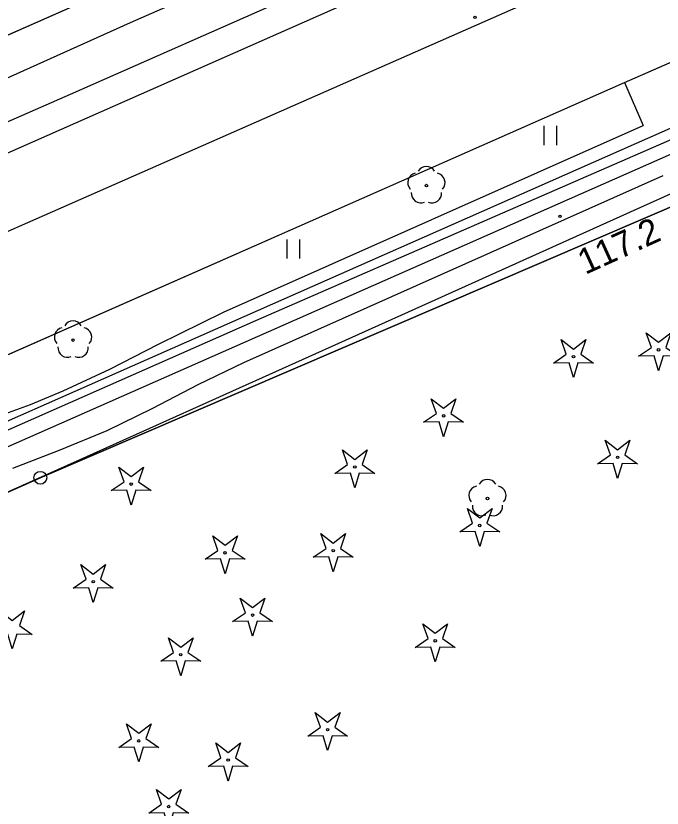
# Model space of a CAD drawing. Extents: x 6434771 to 6436222, y 5663454 to 5664782.
# Drawn here: x 6435090.95 to 6435116.33, y 5664130.66 to 5664161.75 of the extents above; entities that cross this region are included whole.
import ezdxf

# ---------------------------------------------------------------- set-up
doc = ezdxf.new("R2010")
doc.units = 0
for name, color, linetype in [('Warstwa 1', 7, 'Continuous'), ('Warstwa 10', 7, 'Continuous'), ('Warstwa 11', 7, 'Continuous'), ('Warstwa 12', 7, 'Continuous'), ('Warstwa 13', 7, 'Continuous'), ('Warstwa 25', 7, 'Continuous'), ('Warstwa 37', 7, 'Continuous'), ('Warstwa 5', 7, 'Continuous'), ('Warstwa 6', 7, 'Continuous'), ('Warstwa 7', 7, 'Continuous'), ('Warstwa 8', 7, 'Continuous'), ('Warstwa 9', 7, 'Continuous')]:
    doc.layers.add(name, color=color, linetype=linetype)

msp = doc.modelspace()

# ---------------------------------------------------------------- linework, layer by layer
at = {"layer": 'Warstwa 1'}
for p, q in [((6435091.915, 5664143.622), (6435129.333, 5664159.69)), ((6435091.915, 5664143.622), (6435129.333, 5664159.69)), ((6435051.916, 5664125.895), (6435091.915, 5664143.622)), ((6435051.916, 5664125.895), (6435091.915, 5664143.622))]:
    msp.add_line(p, q, dxfattribs=at)
at = {"layer": 'Warstwa 10'}
for points in [[(6435112.068, 5664148.122), (6435112.57, 5664148.469), (6435112.368, 5664149.045), (6435112.853, 5664148.675), (6435113.338, 5664149.045), (6435113.136, 5664148.469), (6435113.638, 5664148.122), (6435113.028, 5664148.136), (6435112.853, 5664147.552), (6435112.678, 5664148.136)], [(6435115.408, 5664148.39), (6435115.91, 5664148.737), (6435115.708, 5664149.313), (6435116.193, 5664148.943), (6435116.678, 5664149.313), (6435116.476, 5664148.737), (6435116.978, 5664148.39), (6435116.368, 5664148.404), (6435116.193, 5664147.82), (6435116.018, 5664148.404)], [(6435106.968, 5664145.799), (6435107.47, 5664146.146), (6435107.268, 5664146.722), (6435107.753, 5664146.352), (6435108.238, 5664146.722), (6435108.036, 5664146.146), (6435108.538, 5664145.799), (6435107.928, 5664145.813), (6435107.753, 5664145.229), (6435107.578, 5664145.813)], [(6435113.8, 5664144.17), (6435114.302, 5664144.517), (6435114.1, 5664145.093), (6435114.585, 5664144.723), (6435115.07, 5664145.093), (6435114.868, 5664144.517), (6435115.37, 5664144.17), (6435114.76, 5664144.184), (6435114.585, 5664143.6), (6435114.41, 5664144.184)], [(6435103.482, 5664143.792), (6435103.984, 5664144.139), (6435103.782, 5664144.715), (6435104.267, 5664144.345), (6435104.752, 5664144.715), (6435104.55, 5664144.139), (6435105.052, 5664143.792), (6435104.442, 5664143.806), (6435104.267, 5664143.222), (6435104.092, 5664143.806)], [(6435094.7, 5664143.121), (6435095.202, 5664143.468), (6435095, 5664144.044), (6435095.485, 5664143.674), (6435095.97, 5664144.044), (6435095.768, 5664143.468), (6435096.27, 5664143.121), (6435095.66, 5664143.135), (6435095.485, 5664142.551), (6435095.31, 5664143.135)], [(6435108.384, 5664141.497), (6435108.886, 5664141.844), (6435108.684, 5664142.42), (6435109.169, 5664142.05), (6435109.654, 5664142.42), (6435109.452, 5664141.844), (6435109.954, 5664141.497), (6435109.344, 5664141.511), (6435109.169, 5664140.927), (6435108.994, 5664141.511)], [(6435098.384, 5664140.423), (6435098.886, 5664140.77), (6435098.684, 5664141.346), (6435099.169, 5664140.976), (6435099.654, 5664141.346), (6435099.452, 5664140.77), (6435099.954, 5664140.423), (6435099.344, 5664140.437), (6435099.169, 5664139.853), (6435098.994, 5664140.437)], [(6435102.633, 5664140.507), (6435103.135, 5664140.854), (6435102.933, 5664141.43), (6435103.418, 5664141.06), (6435103.903, 5664141.43), (6435103.701, 5664140.854), (6435104.203, 5664140.507), (6435103.593, 5664140.521), (6435103.418, 5664139.937), (6435103.243, 5664140.521)], [(6435093.209, 5664139.293), (6435093.711, 5664139.64), (6435093.509, 5664140.216), (6435093.994, 5664139.846), (6435094.479, 5664140.216), (6435094.277, 5664139.64), (6435094.779, 5664139.293), (6435094.169, 5664139.307), (6435093.994, 5664138.723), (6435093.819, 5664139.307)], [(6435099.467, 5664137.98), (6435099.969, 5664138.327), (6435099.767, 5664138.903), (6435100.252, 5664138.533), (6435100.737, 5664138.903), (6435100.535, 5664138.327), (6435101.037, 5664137.98), (6435100.427, 5664137.994), (6435100.252, 5664137.41), (6435100.077, 5664137.994)], [(6435090.029, 5664137.475), (6435090.531, 5664137.822), (6435090.329, 5664138.398), (6435090.814, 5664138.028), (6435091.299, 5664138.398), (6435091.097, 5664137.822), (6435091.599, 5664137.475), (6435090.989, 5664137.489), (6435090.814, 5664136.905), (6435090.639, 5664137.489)], [(6435106.639, 5664136.968), (6435107.141, 5664137.315), (6435106.939, 5664137.891), (6435107.424, 5664137.521), (6435107.909, 5664137.891), (6435107.707, 5664137.315), (6435108.209, 5664136.968), (6435107.599, 5664136.982), (6435107.424, 5664136.398), (6435107.249, 5664136.982)], [(6435096.644, 5664136.424), (6435097.146, 5664136.771), (6435096.944, 5664137.347), (6435097.429, 5664136.977), (6435097.914, 5664137.347), (6435097.712, 5664136.771), (6435098.214, 5664136.424), (6435097.604, 5664136.438), (6435097.429, 5664135.854), (6435097.254, 5664136.438)], [(6435102.414, 5664133.485), (6435102.916, 5664133.832), (6435102.714, 5664134.408), (6435103.199, 5664134.038), (6435103.684, 5664134.408), (6435103.482, 5664133.832), (6435103.984, 5664133.485), (6435103.374, 5664133.499), (6435103.199, 5664132.915), (6435103.024, 5664133.499)], [(6435094.994, 5664133.042), (6435095.496, 5664133.389), (6435095.294, 5664133.965), (6435095.779, 5664133.595), (6435096.264, 5664133.965), (6435096.062, 5664133.389), (6435096.564, 5664133.042), (6435095.954, 5664133.056), (6435095.779, 5664132.472), (6435095.604, 5664133.056)], [(6435098.508, 5664132.292), (6435099.01, 5664132.639), (6435098.808, 5664133.215), (6435099.293, 5664132.845), (6435099.778, 5664133.215), (6435099.576, 5664132.639), (6435100.078, 5664132.292), (6435099.468, 5664132.306), (6435099.293, 5664131.722), (6435099.118, 5664132.306)], [(6435096.172, 5664130.465), (6435096.674, 5664130.812), (6435096.472, 5664131.388), (6435096.957, 5664131.018), (6435097.442, 5664131.388), (6435097.24, 5664130.812), (6435097.742, 5664130.465), (6435097.132, 5664130.479), (6435096.957, 5664129.895), (6435096.782, 5664130.479)]]:
    msp.add_lwpolyline(points, close=True, dxfattribs=at)
for centre, radius in [((6435112.853, 5664148.377), 0.05), ((6435116.193, 5664148.645), 0.05), ((6435107.753, 5664146.054), 0.05), ((6435114.585, 5664144.425), 0.05), ((6435104.267, 5664144.047), 0.05), ((6435091.915, 5664143.622), 0.25), ((6435095.485, 5664143.376), 0.05), ((6435109.169, 5664141.752), 0.05), ((6435099.169, 5664140.678), 0.05), ((6435103.418, 5664140.762), 0.05), ((6435093.994, 5664139.548), 0.05), ((6435100.252, 5664138.235), 0.05), ((6435107.424, 5664137.223), 0.05), ((6435097.429, 5664136.679), 0.05), ((6435103.199, 5664133.74), 0.05), ((6435095.779, 5664133.297), 0.05), ((6435099.293, 5664132.547), 0.05), ((6435096.957, 5664130.72), 0.05)]:
    msp.add_circle(centre, radius, dxfattribs=at)
at = {"layer": 'Warstwa 11'}
for centre in [(6435107.076, 5664155.089), (6435093.201, 5664149.027), (6435109.473, 5664142.811)]:
    msp.add_circle(centre, 0.05, dxfattribs=at)
for centre, start, end in [((6435106.719, 5664155.205), 102.1471, 221.8529), ((6435107.076, 5664155.464), 30.1471, 149.8529), ((6435107.433, 5664155.205), 318.1471, 77.8529), ((6435106.856, 5664154.786), 174.1471, 293.8529), ((6435107.296, 5664154.786), 246.1471, 5.8529), ((6435093.201, 5664149.402), 30.1471, 149.8529), ((6435092.844, 5664149.143), 102.1471, 221.8529), ((6435093.558, 5664149.143), 318.1471, 77.8529), ((6435092.981, 5664148.724), 174.1471, 293.8529), ((6435093.421, 5664148.724), 246.1471, 5.8529), ((6435109.473, 5664143.186), 30.1471, 149.8529), ((6435109.116, 5664142.927), 102.1471, 221.8529), ((6435109.83, 5664142.927), 318.1471, 77.8529), ((6435109.253, 5664142.508), 174.1471, 293.8529), ((6435109.693, 5664142.508), 246.1471, 5.8529)]:
    msp.add_arc(centre, 0.375, start, end, dxfattribs=at)
at = {"layer": 'Warstwa 12'}
for points in [[(6434951.727, 5664198.024), (6434957.926, 5664129.983), (6434961.97, 5664130.264), (6434970.187, 5664130.835), (6434974.947, 5664124.947), (6434990.17, 5664131.703), (6434990.854, 5664132.005), (6434994.237, 5664123.143), (6434999.18, 5664110.172), (6435001.706, 5664111.412), (6435036.932, 5664126.527), (6435044.825, 5664129.971), (6435047.01, 5664125.415), (6435062.997, 5664132.462), (6435089.634, 5664144.4), (6435128.506, 5664161.54), (6435147.181, 5664161.834), (6435151.583, 5664162.011), (6435155.497, 5664165.634), (6435159.038, 5664169.791), (6435160.945, 5664172.028), (6435199.14, 5664188.028), (6435202.43, 5664190.468), (6435212.86, 5664194.862)], [(6434965.215, 5664108.673), (6434971.713, 5664111.58), (6434980.687, 5664115.472), (6434988.221, 5664118.766), (6434997.273, 5664122.827), (6435005.395, 5664126.375), (6435006.34, 5664126.788), (6435014.456, 5664130.475), (6435018.146, 5664132.122), (6435029.338, 5664137.148), (6435032.33, 5664136.147), (6435036.686, 5664134.339), (6435050.589, 5664140.067), (6435057.419, 5664143.05), (6435079.475, 5664152.642), (6435085.564, 5664155.387), (6435093.099, 5664158.682), (6435114.641, 5664168.186), (6435127.861, 5664174.02), (6435134.941, 5664177.209), (6435134.553, 5664185.209), (6435134.691, 5664195.808)], [(6434936.081, 5664076.075), (6434938.294, 5664076.652), (6434941.38, 5664077.094), (6434947.719, 5664077.018), (6434951.669, 5664079.951), (6434959.104, 5664087.393), (6434960.529, 5664088.802), (6434978.114, 5664096.144), (6435000.212, 5664105.552), (6435007.807, 5664108.78), (6435021.603, 5664114.967), (6435036.319, 5664121.568), (6435036.619, 5664122.294), (6435038.943, 5664123.328), (6435040.42, 5664123.248), (6435044.301, 5664124.922), (6435057.504, 5664130.866), (6435071.28, 5664136.895), (6435085.388, 5664143.189), (6435100.381, 5664149.789), (6435128.757, 5664162.157), (6435149.015, 5664170.962)], [(6434936.081, 5664076.075), (6434938.294, 5664076.652), (6434941.38, 5664077.094), (6434947.719, 5664077.018), (6434951.669, 5664079.951), (6434959.104, 5664087.393), (6434960.529, 5664088.802), (6434978.114, 5664096.144), (6435000.212, 5664105.552), (6435007.807, 5664108.78), (6435021.603, 5664114.967), (6435036.319, 5664121.568), (6435036.619, 5664122.294), (6435038.943, 5664123.328), (6435040.42, 5664123.248), (6435044.301, 5664124.922), (6435057.504, 5664130.866), (6435071.28, 5664136.895), (6435085.388, 5664143.189), (6435100.381, 5664149.789), (6435128.757, 5664162.157), (6435149.015, 5664170.962)], [(6434931.456, 5664077.37), (6434954.78, 5664086.638), (6434957.353, 5664087.647), (6434959.032, 5664085.102), (6434966.866, 5664088.427), (6434975.322, 5664092.095), (6434984.428, 5664095.983), (6434996.336, 5664101.111), (6435007.701, 5664106.084), (6435011.014, 5664107.469), (6435017.551, 5664110.439), (6435025.379, 5664113.953), (6435030.974, 5664116.471), (6435041.987, 5664121.423), (6435048.535, 5664124.254), (6435053.707, 5664126.575), (6435063.265, 5664130.931), (6435071.262, 5664134.404), (6435081.48, 5664138.974), (6435093.486, 5664144.338), (6435107.159, 5664150.493), (6435119.979, 5664156.256), (6435130.397, 5664160.861), (6435141.9, 5664165.595)], [(6435038.7, 5664124.52), (6435039.25, 5664124.79), (6435041.66, 5664124.24), (6435127.35, 5664162.06), (6435132.74, 5664162.59), (6435135.92, 5664158.1), (6435136.31, 5664153.8), (6435137.16, 5664153.01), (6435137.29, 5664151.63), (6435133.938, 5664109.354), (6435133.938, 5664109.367), (6435156.34, 5664098.61)]]:
    msp.add_lwpolyline(points, dxfattribs=at)
at = {"layer": 'Warstwa 13'}
msp.add_circle((6435112.32, 5664153.88), 0.045, dxfattribs=at)
at = {"layer": 'Warstwa 25'}
msp.add_circle((6435108.985, 5664161.688), 0.045, dxfattribs=at)
at = {"layer": 'Warstwa 37'}
for points in [[(6435142.344, 5664178.634), (6435133.572, 5664175.24), (6435122.483, 5664170.434), (6434937.449, 5664088.743)], [(6434938.5, 5664086.36), (6435123.621, 5664167.82), (6435134.791, 5664172.665), (6435143.382, 5664175.981)]]:
    msp.add_lwpolyline(points, dxfattribs=at)
at = {"layer": 'Warstwa 5'}
for p, q in [((6435065.066, 5664149.718), (6435109.096, 5664169.146)), ((6435102.53, 5664153.69), (6435114.86, 5664159.14)), ((6435114.86, 5664159.14), (6435115.59, 5664157.45)), ((6435099.11, 5664150.12), (6435115.59, 5664157.45)), ((6435111.695, 5664156.682), (6435111.695, 5664157.432)), ((6435112.195, 5664156.682), (6435112.195, 5664157.432)), ((6435089.37, 5664147.9), (6435102.53, 5664153.69)), ((6435101.603, 5664152.225), (6435101.603, 5664152.975)), ((6435102.103, 5664152.225), (6435102.103, 5664152.975)), ((6435096.56, 5664148.86), (6435099.11, 5664150.12)), ((6435094.64, 5664147.89), (6435096.56, 5664148.86)), ((6435092.81, 5664147.04), (6435094.64, 5664147.89)), ((6435091.53, 5664146.5), (6435092.81, 5664147.04)), ((6435088.7, 5664145.46), (6435091.53, 5664146.5))]:
    msp.add_line(p, q, dxfattribs=at)
at = {"layer": 'Warstwa 6'}
for points in [[(6435120.135, 5664173.913), (6435109.096, 5664169.146), (6435065.066, 5664149.718), (6435060.442, 5664147.754), (6435037.576, 5664137.59), (6435033.736, 5664135.906), (6435011.375, 5664126.106), (6435007.08, 5664124.128), (6434971.281, 5664108)], [(6434956.877, 5664081.353), (6434957.472, 5664084.246), (6434975.929, 5664092.123), (6435013.331, 5664108.431), (6435051.916, 5664125.895), (6435091.915, 5664143.622), (6435129.333, 5664159.69), (6435155.042, 5664172.61)], [(6434959.232, 5664090.835), (6434963.271, 5664092.356), (6434979.248, 5664099.403), (6434995.13, 5664106.34), (6435029.21, 5664121.35), (6435046.79, 5664128.97), (6435052.86, 5664131.49), (6435060.47, 5664135.06), (6435071.98, 5664140.25), (6435089.37, 5664147.9), (6435102.53, 5664153.69), (6435114.86, 5664159.14), (6435126.78, 5664164.35)]]:
    msp.add_lwpolyline(points, dxfattribs=at)
msp.add_lwpolyline([(6435070.884, 5664005.038), (6435088.902, 5664010.531), (6435097.753, 5664027.064), (6435099.605, 5664026.362), (6435119.373, 5664060.725), (6435129.873, 5664079.629), (6435133.231, 5664121.51), (6435135.019, 5664155.141), (6435134.434, 5664158.918), (6435132.379, 5664160.093), (6435129.333, 5664159.69), (6435091.915, 5664143.622), (6435051.916, 5664125.895), (6435013.331, 5664108.431), (6434975.929, 5664092.123), (6434957.472, 5664084.246), (6434956.877, 5664081.353), (6434957.736, 5664068.872), (6435011.285, 5664038.642)], close=True, dxfattribs=at)
at = {"layer": 'Warstwa 7'}
msp.add_lwpolyline([(6435045.469, 5664139.351), (6435056.569, 5664144.2), (6435081.118, 5664155.136), (6435081.709, 5664155.416), (6435082.429, 5664155.731), (6435084.692, 5664156.709), (6435085.5, 5664157.017), (6435095.455, 5664161.491), (6435104.113, 5664165.285), (6435118.226, 5664171.584), (6435121.432, 5664172.991), (6435122.31, 5664173.359), (6435127.443, 5664175.663), (6435129.71, 5664176.698), (6435132.566, 5664177.995), (6435139.475, 5664180.991)], dxfattribs=at)
at = {"layer": 'Warstwa 8'}
for p, q in [((6435065.066, 5664149.718), (6435109.096, 5664169.146)), ((6435114.86, 5664159.14), (6435124.873, 5664163.516)), ((6435102.53, 5664153.69), (6435114.86, 5664159.14)), ((6435089.37, 5664147.9), (6435102.53, 5664153.69))]:
    msp.add_line(p, q, dxfattribs=at)
at = {"layer": 'Warstwa 9'}
for p, q in [((6435114.86, 5664159.14), (6435124.873, 5664163.516)), ((6435114.86, 5664159.14), (6435115.59, 5664157.45)), ((6435099.11, 5664150.12), (6435115.59, 5664157.45)), ((6435099.91, 5664148.15), (6435116.37, 5664155.48)), ((6435096.56, 5664148.86), (6435099.11, 5664150.12)), ((6435094.64, 5664147.89), (6435096.56, 5664148.86)), ((6435098.11, 5664147.28), (6435099.91, 5664148.15)), ((6435092.81, 5664147.04), (6435094.64, 5664147.89)), ((6435096.34, 5664146.36), (6435098.11, 5664147.28)), ((6435091.53, 5664146.5), (6435092.81, 5664147.04)), ((6435088.7, 5664145.46), (6435091.53, 5664146.5)), ((6435094.54, 5664145.48), (6435096.34, 5664146.36)), ((6435092.7, 5664144.72), (6435094.54, 5664145.48)), ((6435090.83, 5664144), (6435092.7, 5664144.72))]:
    msp.add_line(p, q, dxfattribs=at)

# ---------------------------------------------------------------- texts
at = {"layer": 'Warstwa 13'}
msp.add_text('117.2', height=1, rotation=24.4538, dxfattribs=at).set_placement((6435113.313, 5664151.58))

doc.saveas('drawing.dxf')
